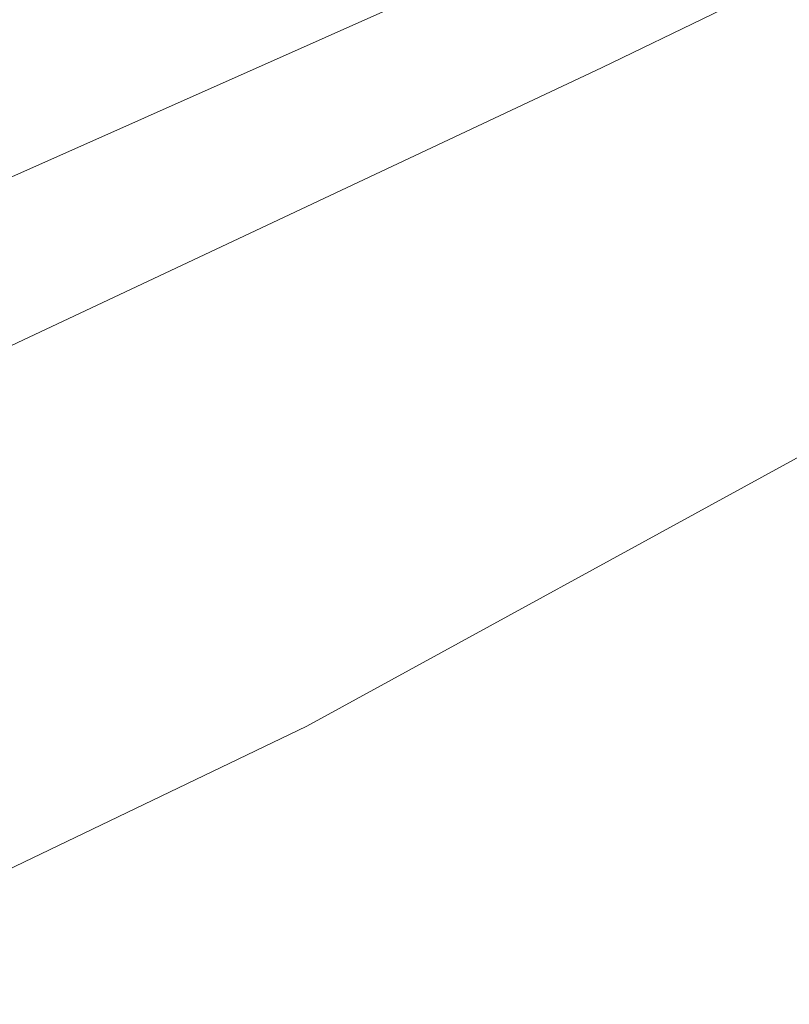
# Model space of a CAD drawing. Header units: millimetres. Extents: x 162876 to 168130, y 402614 to 405602.
# Tile 490 of 656: x 165462.55 to 165468.32, y 403905.12 to 403912.51. Entities that reach past the tile are written whole.
import ezdxf
from ezdxf import colors
from ezdxf.entities.mleader import LeaderData, LeaderLine
from ezdxf.math import Vec2, Vec3

# ---------------------------------------------------------------- set-up
doc = ezdxf.new("R2010")
doc.units = ezdxf.units.MM
for name, color, linetype, lineweight in [('X-CA190022.004-UO-BGT_Ondergrond$0$GE_244_Taludlijn_Lijn_GEM', 253, 'Continuous', 9), ('X-CA190022.004-UO-BGT_Ondergrond$0$GE_367_OWGBerm_groenvoorziening_grasenk_GEM', 253, 'Continuous', 9), ('X-CA190022.004-UO-BGT_Ondergrond$0$GE_504_WTDWaterloop_sloot_Vlak_GEM', 253, 'Continuous', 9), ('X-CA190022.004-UO-BGT_Ondergrond$0$GE_541_OWTOever_slootkant_Vlak_GEM', 253, 'Continuous', 9), ('X-CA190022.004-UO-OPB_Opbreek_v0.1$0$X-XX-AL-T25- LEADER ASFALT', 7, 'Continuous', 25)]:
    doc.layers.add(name, color=color, linetype=linetype, lineweight=lineweight)
doc.styles.add('X-CA190022.004-UO-OPB_Opbreek_v0.1$0$NLCS-ISO-M200-T25', font='NLCS-ISO.ttf', dxfattribs={"height": 0.5})

msp = doc.modelspace()

# ---------------------------------------------------------------- linework, layer by layer
at = {"layer": 'X-CA190022.004-UO-BGT_Ondergrond$0$GE_244_Taludlijn_Lijn_GEM'}
msp.add_line((165207.914, 403783.806), (165464.701, 403907.211), dxfattribs=at)

# ---------------------------------------------------------------- leaders
at = {"layer": 'X-CA190022.004-UO-OPB_Opbreek_v0.1$0$X-XX-AL-T25- LEADER ASFALT'}
ml = msp.add_multileader_mtext('Standard', dxfattribs=at)
ml.set_content('\\A1;Wegvak 2.15; Fietspad Geerbosch\\PTotaal teervrij, gem. dikte 106mm\\POpbreken asfalt 106mm: ^I29.0m{\\H0.7x;\\S2^ ;\\H1.42857x;\\PZaagsnede 106mm: ^I^I3.5m }', color=256, style='X-CA190022.004-UO-OPB_Opbreek_v0.1$0$NLCS-ISO-M200-T25')
ml.set_leader_properties(color=256, linetype='ByLayer', lineweight=-1)
ml.build(insert=Vec2(0, 0))
ml.multileader.update_dxf_attribs({"text_left_attachment_type": 5, "text_right_attachment_type": 5, "dogleg_length": 0.5, "arrow_head_size": 0.5})
ctx = ml.context
ctx.base_point, ctx.char_height, ctx.arrow_head_size, ctx.landing_gap_size, ctx.plane_origin, ctx.plane_x_axis, ctx.plane_y_axis = Vec3(165469.6234, 403899.7857), 0.5, 0.5, 0.18, Vec3(165422.9047, 403942.1119), Vec3(0.692899, 0.721035), Vec3(-0.721035, 0.692899)
ctx.left_attachment, ctx.right_attachment = 5, 5
notes = []
notes.append((ctx, [(0, (1, 1, 0), (165469.2769, 403899.4252), (0.692899, 0.721035), 0.5, [(0, [(165473.6238, 403895.51)], 0, [])])]))
ctx.mtext.insert, ctx.mtext.text_direction, ctx.mtext.rotation, ctx.mtext.width, ctx.mtext.defined_height, ctx.mtext.flow_direction = Vec3(165467.4768, 403902.0981), Vec3(0.692899, 0.721035), 0.805295, 10.511522, 3.2604, 5
ctx.mtext.has_bg_fill, ctx.mtext.bg_color, ctx.mtext.bg_scale_factor, ctx.mtext.bg_transparency, ctx.mtext.use_window_bg_color = 1, -1027028792, 1.5, 0, 1
for ctx, leaders in notes:
    for number, flags, end, landing, length, lines in leaders:
        leader = LeaderData()
        leader.index, (leader.has_last_leader_line, leader.has_dogleg_vector, leader.attachment_direction) = number, flags
        leader.last_leader_point, leader.dogleg_vector, leader.dogleg_length = Vec3(end), Vec3(landing), length
        for number, points, colour, breaks in lines:
            line = LeaderLine()
            line.index, line.vertices, line.color, line.breaks = number, Vec3.list(points), colors.encode_raw_color(colour), breaks
            leader.lines.append(line)
        ctx.leaders.append(leader)

# ---------------------------------------------------------------- next in the draw order: linework, layer by layer
at = {"layer": 'X-CA190022.004-UO-BGT_Ondergrond$0$GE_244_Taludlijn_Lijn_GEM'}
msp.add_line((165464.701, 403907.211), (165473.164, 403911.845), dxfattribs=at)
at = {"layer": 'X-CA190022.004-UO-BGT_Ondergrond$0$GE_367_OWGBerm_groenvoorziening_grasenk_GEM', "flags": 128}
for points in [[(165418.322, 403889.087), (165427.369, 403892.934), (165431.711, 403895.092), (165440.947, 403899.683), (165442.706, 403900.557), (165455.967, 403906.999), (165466.917, 403912.152), (165480.008, 403918.483), (165493.464, 403925.411), (165499.33, 403929.427), (165501.371, 403932.143), (165502.06, 403935.175), (165499.74, 403937.17), (165499.089, 403936.746), (165501.693, 403939.269), (165501.649, 403938.443), (165503.293, 403936.224)], [(165293.243, 403818.777), (165284.196, 403814.846), (165255.308, 403799.755), (165247.366, 403795.437), (165241.242, 403792.881), (165230.972, 403787.816), (165218.964, 403782.861), (165213.949, 403780.601), (165208.313, 403777.778), (165207.932, 403778.55), (165207.634, 403779.154), (165206.967, 403780.505), (165206.793, 403780.855), (165205.831, 403782.805), (165207.914, 403783.806), (165464.701, 403907.211), (165473.164, 403911.845), (165493.413, 403921.777), (165496.769, 403924.303), (165499.833, 403927.674), (165503.305, 403931.968)], [(165503.305, 403931.968), (165499.833, 403927.674), (165496.769, 403924.303), (165493.413, 403921.777), (165473.164, 403911.845), (165464.701, 403907.211), (165207.914, 403783.806)]]:
    msp.add_lwpolyline(points, dxfattribs=at)
at = {"layer": 'X-CA190022.004-UO-BGT_Ondergrond$0$GE_504_WTDWaterloop_sloot_Vlak_GEM', "flags": 128}
msp.add_lwpolyline([(165410.855, 403890.87), (165432.998, 403901.193), (165448.153, 403908.51), (165467.316, 403918.285), (165493.188, 403930.978), (165497.688, 403934.283), (165499.377, 403935.428), (165499.928, 403935.611), (165500.722, 403934.769), (165500.495, 403934.327), (165499.733, 403932.417), (165498.172, 403930.507), (165492.915, 403926.449), (165471.659, 403915.411), (165458.016, 403909.344), (165447.554, 403904.256), (165428.723, 403894.968), (165416.964, 403889.751)], dxfattribs=at)
at = {"layer": 'X-CA190022.004-UO-BGT_Ondergrond$0$GE_541_OWTOever_slootkant_Vlak_GEM', "flags": 128}
for points in [[(165460.346, 403916.117), (165465.332, 403918.371), (165471.772, 403921.701), (165482.421, 403926.8), (165490.86, 403931.38), (165498.332, 403936.252), (165498.453, 403936.129), (165499.089, 403936.746), (165499.74, 403937.17), (165502.06, 403935.175), (165501.371, 403932.143), (165499.33, 403929.427), (165493.464, 403925.411), (165480.008, 403918.483), (165466.917, 403912.152), (165455.967, 403906.999)], [(165416.964, 403889.751), (165428.723, 403894.968), (165447.554, 403904.256), (165458.016, 403909.344), (165471.659, 403915.411), (165492.915, 403926.449), (165498.172, 403930.507), (165499.733, 403932.417), (165500.495, 403934.327), (165500.722, 403934.769), (165499.928, 403935.611), (165499.377, 403935.428), (165497.688, 403934.283), (165493.188, 403930.978), (165467.316, 403918.285), (165448.153, 403908.51), (165432.998, 403901.193), (165410.855, 403890.87)]]:
    msp.add_lwpolyline(points, dxfattribs=at)

doc.saveas('drawing.dxf')
